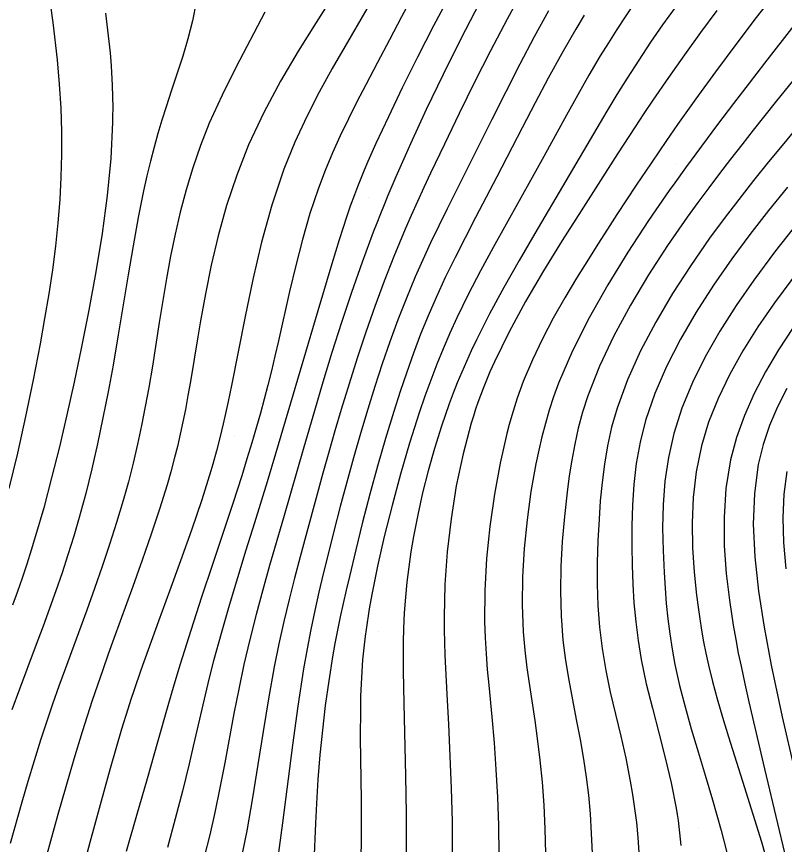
# Model space of a CAD drawing. Extents: x 2356077 to 2359823, y 225951 to 227822.
# Drawn here: x 2357044.1 to 2357104.3, y 227393.5 to 227458.5 of the extents above; entities that cross this region are included whole.
import ezdxf

# ---------------------------------------------------------------- set-up
doc = ezdxf.new("R2010")
doc.units = 0
for name, color, linetype in [('DTM Contours Major', 7, 'Continuous'), ('DTM Contours Minor', 7, 'Continuous'), ('PH Exist DTM Point', 7, 'Continuous')]:
    doc.layers.add(name, color=color, linetype=linetype)

msp = doc.modelspace()

# ---------------------------------------------------------------- linework, layer by layer
at = {"layer": 'DTM Contours Major'}
for points in [[(2357080.431, 227459.567), (2357078.971, 227456.749), (2357077.576, 227453.952), (2357076.255, 227451.198), (2357075.02, 227448.513), (2357073.879, 227445.918), (2357073.261, 227444.454), (2357072.964, 227443.73), (2357072.673, 227443.01), (2357072.388, 227442.29), (2357072.108, 227441.568), (2357071.235, 227439.221), (2357070.405, 227436.852), (2357069.617, 227434.481), (2357068.869, 227432.129), (2357068.159, 227429.816), (2357067.487, 227427.563), (2357066.658, 227424.721), (2357065.061, 227419.175), (2357063.977, 227415.421), (2357063.439, 227413.507), (2357062.918, 227411.572), (2357062.423, 227409.62), (2357061.965, 227407.654), (2357061.56, 227405.735), (2357061.185, 227403.808), (2357060.464, 227399.934), (2357060.089, 227397.991), (2357059.685, 227396.048), (2357059.289, 227394.31), (2357058.851, 227392.564)], [(2357063.616, 227458.839), (2357061.345, 227454.504), (2357060.249, 227452.312), (2357059.253, 227450.113), (2357058.565, 227448.37), (2357057.963, 227446.627), (2357057.438, 227444.886), (2357056.98, 227443.147), (2357056.578, 227441.411), (2357056.223, 227439.679), (2357055.902, 227437.937), (2357055.608, 227436.202), (2357055.331, 227434.477), (2357054.789, 227431.064), (2357054.504, 227429.38), (2357054.232, 227427.888), (2357053.939, 227426.406), (2357053.622, 227424.932), (2357053.279, 227423.462), (2357052.906, 227421.993), (2357052.502, 227420.52), (2357051.989, 227418.799), (2357051.438, 227417.074), (2357050.857, 227415.351), (2357050.254, 227413.633), (2357049.64, 227411.927), (2357047.972, 227407.379), (2357047.461, 227405.963), (2357046.962, 227404.553), (2357046.479, 227403.142), (2357046.014, 227401.729), (2357045.509, 227400.109), (2357045.025, 227398.483), (2357044.556, 227396.857), (2357043.64, 227393.616)], [(2357095.763, 227459.203), (2357094.793, 227457.845), (2357093.844, 227456.47), (2357092.914, 227455.076), (2357092.006, 227453.663), (2357091.207, 227452.375), (2357090.418, 227451.069), (2357089.632, 227449.741), (2357087.212, 227445.598), (2357084.77, 227441.457), (2357083.542, 227439.345), (2357082.349, 227437.237), (2357081.224, 227435.156), (2357080.195, 227433.127), (2357079.789, 227432.275), (2357079.406, 227431.433), (2357079.042, 227430.597), (2357078.697, 227429.765), (2357078.368, 227428.933), (2357078.054, 227428.096), (2357077.453, 227426.366), (2357076.906, 227424.616), (2357076.414, 227422.862), (2357075.977, 227421.116), (2357075.593, 227419.39), (2357075.265, 227417.698), (2357075.061, 227416.498), (2357074.887, 227415.312), (2357074.741, 227414.127), (2357074.625, 227412.934), (2357074.539, 227411.72), (2357074.482, 227410.476), (2357074.458, 227409.418), (2357074.45, 227408.321), (2357074.457, 227407.175), (2357074.504, 227404.603), (2357074.642, 227398.929), (2357074.683, 227395.948), (2357074.674, 227392.952)], [(2357106.99, 227451.822), (2357104.283, 227448.539), (2357103.093, 227447.084), (2357101.917, 227445.624), (2357100.755, 227444.146), (2357099.606, 227442.639), (2357098.471, 227441.091), (2357096.992, 227438.964), (2357095.572, 227436.768), (2357094.248, 227434.526), (2357093.056, 227432.263), (2357092.033, 227430.002), (2357091.216, 227427.768), (2357090.795, 227426.285), (2357090.469, 227424.82), (2357090.222, 227423.37), (2357090.041, 227421.929), (2357089.908, 227420.493), (2357089.81, 227419.058), (2357089.722, 227417.364), (2357089.671, 227415.667), (2357089.667, 227413.971), (2357089.72, 227412.278), (2357089.841, 227410.592), (2357090.041, 227408.916), (2357090.333, 227407.201), (2357090.692, 227405.491), (2357091.092, 227403.777), (2357091.505, 227402.049), (2357091.903, 227400.301), (2357092.26, 227398.521), (2357092.441, 227397.457), (2357092.598, 227396.371), (2357092.731, 227395.255), (2357092.838, 227394.102), (2357092.921, 227392.904)], [(2357104.536, 227429.304), (2357103.8, 227427.872), (2357103.176, 227426.414), (2357102.672, 227424.916), (2357102.294, 227423.362), (2357101.983, 227421.084), (2357101.9, 227418.667), (2357102.018, 227416.112), (2357102.31, 227413.419), (2357102.748, 227410.587), (2357103.305, 227407.617), (2357104.164, 227403.563), (2357105.136, 227399.361)]]:
    msp.add_lwpolyline(points, dxfattribs=at)
at = {"layer": 'DTM Contours Minor'}
for points in [[(2357078.081, 227465.5), (2357074.321, 227458.457), (2357073.37, 227456.664), (2357072.434, 227454.886), (2357071.519, 227453.131), (2357070.829, 227451.793), (2357070.162, 227450.463), (2357069.52, 227449.131), (2357068.91, 227447.788), (2357068.336, 227446.424), (2357067.803, 227445.029), (2357067.141, 227443.043), (2357066.552, 227441.01), (2357066.025, 227438.962), (2357065.545, 227436.931), (2357064.669, 227433.043), (2357064.394, 227431.854), (2357064.118, 227430.704), (2357063.838, 227429.582), (2357063.553, 227428.479), (2357063.258, 227427.386), (2357062.952, 227426.294), (2357062.591, 227425.061), (2357062.207, 227423.794), (2357061.792, 227422.472), (2357061.085, 227420.291), (2357059.492, 227415.498), (2357058.649, 227412.945), (2357057.801, 227410.327), (2357056.97, 227407.674), (2357056.478, 227406.048), (2357055.994, 227404.406), (2357055.184, 227401.576), (2357054.373, 227398.703), (2357053.556, 227395.825), (2357052.725, 227392.981)], [(2357046.567, 227461.025), (2357046.985, 227458.032), (2357047.326, 227455.105), (2357047.493, 227453.172), (2357047.605, 227451.296), (2357047.663, 227449.467), (2357047.668, 227447.672), (2357047.622, 227445.901), (2357047.529, 227444.143), (2357047.381, 227442.313), (2357047.186, 227440.474), (2357046.946, 227438.615), (2357046.663, 227436.726), (2357046.342, 227434.796), (2357045.984, 227432.815), (2357045.436, 227429.987), (2357044.838, 227427.107), (2357044.202, 227424.242), (2357043.542, 227421.458)], [(2357083.918, 227460.711), (2357082.598, 227458.281), (2357081.305, 227455.809), (2357080.049, 227453.331), (2357078.84, 227450.879), (2357077.687, 227448.487), (2357076.602, 227446.191), (2357076.079, 227445.069), (2357075.575, 227443.972), (2357075.087, 227442.891), (2357074.614, 227441.818), (2357074.155, 227440.744), (2357073.708, 227439.66), (2357072.948, 227437.719), (2357072.22, 227435.736), (2357071.522, 227433.725), (2357070.853, 227431.698), (2357070.213, 227429.669), (2357069.599, 227427.651), (2357069.106, 227425.98), (2357068.628, 227424.322), (2357068.163, 227422.673), (2357067.707, 227421.03), (2357066.812, 227417.743), (2357066.37, 227416.095), (2357065.933, 227414.433), (2357065.507, 227412.748), (2357065.096, 227411.031), (2357064.704, 227409.273), (2357064.338, 227407.467), (2357063.889, 227404.974), (2357063.471, 227402.41), (2357063.062, 227399.808), (2357062.64, 227397.199), (2357062.183, 227394.613), (2357061.668, 227392.083)], [(2357068.959, 227460.15), (2357067.62, 227458.024), (2357066.225, 227455.77), (2357064.837, 227453.408), (2357063.519, 227450.956), (2357062.332, 227448.43), (2357061.398, 227446.056), (2357060.61, 227443.667), (2357059.951, 227441.296), (2357059.401, 227438.975), (2357058.942, 227436.735), (2357058.554, 227434.609), (2357058.342, 227433.357), (2357057.766, 227429.86), (2357057.575, 227428.754), (2357057.374, 227427.666), (2357057.181, 227426.7), (2357056.973, 227425.735), (2357056.747, 227424.764), (2357056.501, 227423.781), (2357056.232, 227422.779), (2357055.938, 227421.751), (2357055.352, 227419.853), (2357054.697, 227417.878), (2357053.993, 227415.849), (2357053.258, 227413.792), (2357051.773, 227409.689), (2357051.335, 227408.467), (2357050.907, 227407.255), (2357050.488, 227406.046), (2357050.077, 227404.834), (2357049.675, 227403.61), (2357049.28, 227402.37), (2357048.63, 227400.231), (2357048, 227398.06), (2357047.388, 227395.893), (2357046.219, 227391.715)], [(2357078.159, 227460.283), (2357076.838, 227457.765), (2357075.571, 227455.29), (2357074.381, 227452.898), (2357073.288, 227450.63), (2357072.313, 227448.527), (2357071.992, 227447.811), (2357071.688, 227447.118), (2357071.4, 227446.444), (2357071.127, 227445.786), (2357070.869, 227445.139), (2357070.623, 227444.499), (2357070.302, 227443.622), (2357069.999, 227442.745), (2357069.708, 227441.86), (2357069.424, 227440.961), (2357068.856, 227439.091), (2357067.758, 227435.394), (2357065.42, 227427.447), (2357064.446, 227424.178), (2357063.783, 227421.991), (2357062.791, 227418.783), (2357062.123, 227416.637), (2357061.454, 227414.462), (2357060.798, 227412.277), (2357060.173, 227410.102), (2357059.592, 227407.957), (2357059.25, 227406.607), (2357058.926, 227405.27), (2357058.303, 227402.595), (2357057.99, 227401.242), (2357057.667, 227399.867), (2357057.146, 227397.732), (2357056.581, 227395.542), (2357055.965, 227393.308)], [(2357103.705, 227460.428), (2357102.126, 227458.406), (2357100.52, 227456.296), (2357098.93, 227454.155), (2357097.397, 227452.043), (2357095.96, 227450.016), (2357095.098, 227448.774), (2357093.886, 227446.993), (2357092.721, 227445.253), (2357091.961, 227444.104), (2357091.21, 227442.957), (2357090.465, 227441.805), (2357089.722, 227440.643), (2357088.976, 227439.461), (2357088.044, 227437.96), (2357087.12, 227436.418), (2357086.222, 227434.838), (2357085.368, 227433.218), (2357084.578, 227431.56), (2357083.87, 227429.864), (2357083.626, 227429.208), (2357083.395, 227428.545), (2357083.176, 227427.872), (2357082.969, 227427.189), (2357082.772, 227426.493), (2357082.584, 227425.782), (2357082.047, 227423.453), (2357081.598, 227421.009), (2357081.245, 227418.498), (2357080.995, 227415.966), (2357080.857, 227413.461), (2357080.839, 227411.03), (2357080.881, 227409.754), (2357080.953, 227408.504), (2357081.048, 227407.27), (2357081.159, 227406.042), (2357081.397, 227403.562), (2357081.573, 227401.521), (2357081.723, 227399.419), (2357081.84, 227397.257), (2357081.915, 227395.037), (2357081.941, 227392.76)], [(2357058.225, 227459.607), (2357057.934, 227458.143), (2357057.578, 227456.736), (2357057.174, 227455.372), (2357056.741, 227454.04), (2357056.298, 227452.725), (2357055.862, 227451.414), (2357055.533, 227450.37), (2357055.22, 227449.313), (2357054.921, 227448.236), (2357054.636, 227447.131), (2357054.362, 227445.99), (2357054.1, 227444.807), (2357053.681, 227442.715), (2357053.281, 227440.511), (2357052.892, 227438.223), (2357052.113, 227433.514), (2357051.705, 227431.15), (2357051.322, 227429.06), (2357050.918, 227427.001), (2357050.491, 227424.979), (2357050.039, 227423.001), (2357049.561, 227421.07), (2357049.054, 227419.193), (2357048.622, 227417.715), (2357048.172, 227416.269), (2357047.705, 227414.848), (2357047.223, 227413.446), (2357046.728, 227412.057), (2357046.221, 227410.673), (2357045.604, 227409.019), (2357044.368, 227405.733), (2357043.771, 227404.115)], [(2357092.531, 227459.485), (2357091.851, 227458.477), (2357091.19, 227457.463), (2357090.543, 227456.438), (2357089.906, 227455.397), (2357089.018, 227453.89), (2357088.138, 227452.342), (2357087.259, 227450.76), (2357085.48, 227447.515), (2357084.568, 227445.862), (2357082.522, 227442.213), (2357081.502, 227440.375), (2357080.506, 227438.533), (2357079.552, 227436.691), (2357078.657, 227434.851), (2357078.108, 227433.643), (2357077.587, 227432.431), (2357077.092, 227431.207), (2357076.618, 227429.965), (2357076.16, 227428.697), (2357075.715, 227427.397), (2357074.96, 227425.033), (2357074.243, 227422.597), (2357073.576, 227420.14), (2357072.97, 227417.714), (2357072.438, 227415.367), (2357071.991, 227413.152), (2357071.79, 227412.028), (2357071.699, 227411.482), (2357071.616, 227410.944), (2357071.539, 227410.412), (2357071.469, 227409.885), (2357071.361, 227408.959), (2357071.273, 227408.033), (2357071.204, 227407.1), (2357071.151, 227406.149), (2357071.115, 227405.173), (2357071.094, 227404.162), (2357071.091, 227401.916), (2357071.153, 227397.03), (2357071.162, 227394.476), (2357071.119, 227391.906)], [(2357051.118, 227458.755), (2357051.471, 227455.644), (2357051.557, 227454.613), (2357051.591, 227454.104), (2357051.62, 227453.597), (2357051.644, 227453.093), (2357051.671, 227452.191), (2357051.68, 227451.392), (2357051.675, 227450.589), (2357051.667, 227450.184), (2357051.524, 227447.364), (2357051.244, 227444.452), (2357050.849, 227441.477), (2357050.363, 227438.468), (2357049.809, 227435.453), (2357049.212, 227432.459), (2357048.656, 227429.82), (2357048.084, 227427.237), (2357047.496, 227424.723), (2357046.891, 227422.293), (2357046.27, 227419.963), (2357045.633, 227417.747), (2357045.287, 227416.618), (2357044.936, 227415.519), (2357044.577, 227414.441), (2357044.211, 227413.378), (2357043.835, 227412.322)], [(2357071.614, 227459.082), (2357069.898, 227456.159), (2357068.885, 227454.404), (2357067.874, 227452.568), (2357066.889, 227450.643), (2357065.956, 227448.625), (2357065.1, 227446.507), (2357064.159, 227443.7), (2357063.355, 227440.793), (2357062.662, 227437.855), (2357062.055, 227434.953), (2357060.993, 227429.534), (2357060.74, 227428.304), (2357060.481, 227427.118), (2357060.348, 227426.537), (2357060.083, 227425.447), (2357059.815, 227424.422), (2357059.527, 227423.388), (2357059.374, 227422.864), (2357058.659, 227420.573), (2357057.859, 227418.206), (2357057.007, 227415.805), (2357056.134, 227413.412), (2357055.272, 227411.069), (2357054.452, 227408.817), (2357053.885, 227407.218), (2357053.355, 227405.669), (2357053.101, 227404.905), (2357052.855, 227404.144), (2357052.372, 227402.594), (2357051.913, 227401.048), (2357051.474, 227399.51), (2357051.05, 227397.983), (2357049.888, 227393.695), (2357049.538, 227392.427)], [(2357085.837, 227458.935), (2357084.718, 227456.887), (2357083.6, 227454.763), (2357082.49, 227452.595), (2357081.393, 227450.415), (2357077.898, 227443.405), (2357077.24, 227442.066), (2357076.602, 227440.737), (2357075.987, 227439.407), (2357075.394, 227438.068), (2357074.699, 227436.399), (2357074.039, 227434.702), (2357073.408, 227432.979), (2357072.805, 227431.233), (2357072.227, 227429.466), (2357071.669, 227427.681), (2357071.102, 227425.789), (2357070.554, 227423.883), (2357070.024, 227421.968), (2357069.511, 227420.048), (2357069.015, 227418.126), (2357068.536, 227416.208), (2357068.188, 227414.78), (2357067.85, 227413.344), (2357067.525, 227411.891), (2357067.213, 227410.408), (2357066.915, 227408.884), (2357066.635, 227407.308), (2357066.181, 227404.384), (2357065.767, 227401.344), (2357064.987, 227395.237), (2357064.586, 227392.33)], [(2357099.05, 227458.951), (2357097.774, 227457.239), (2357096.504, 227455.487), (2357095.252, 227453.712), (2357094.032, 227451.932), (2357093.33, 227450.883), (2357092.638, 227449.833), (2357091.257, 227447.706), (2357088.395, 227443.254), (2357086.916, 227440.921), (2357085.451, 227438.539), (2357084.046, 227436.139), (2357082.748, 227433.753), (2357081.604, 227431.414), (2357081.252, 227430.622), (2357080.923, 227429.835), (2357080.711, 227429.299), (2357080.509, 227428.763), (2357080.316, 227428.225), (2357080.131, 227427.683), (2357079.954, 227427.135), (2357079.784, 227426.581), (2357079.144, 227424.178), (2357078.617, 227421.671), (2357078.205, 227419.099), (2357077.907, 227416.504), (2357077.723, 227413.924), (2357077.654, 227411.401), (2357077.658, 227410.385), (2357077.679, 227409.38), (2357077.713, 227408.38), (2357077.757, 227407.377), (2357077.865, 227405.345), (2357077.996, 227402.946), (2357078.12, 227400.466), (2357078.221, 227397.922), (2357078.284, 227395.333), (2357078.296, 227392.717)], [(2357088.634, 227458.592), (2357087.976, 227457.496), (2357086.883, 227455.59), (2357085.824, 227453.656), (2357084.793, 227451.708), (2357083.784, 227449.759), (2357081.801, 227445.91), (2357080.128, 227442.715), (2357079.31, 227441.142), (2357078.516, 227439.577), (2357077.752, 227438.012), (2357077.027, 227436.441), (2357076.408, 227435.009), (2357075.822, 227433.562), (2357075.264, 227432.094), (2357074.73, 227430.601), (2357074.216, 227429.078), (2357073.717, 227427.519), (2357073.07, 227425.39), (2357072.446, 227423.215), (2357071.846, 227421.019), (2357071.275, 227418.828), (2357070.736, 227416.667), (2357070.233, 227414.562), (2357069.985, 227413.493), (2357069.748, 227412.439), (2357069.523, 227411.395), (2357069.309, 227410.354), (2357069.106, 227409.311), (2357068.916, 227408.259), (2357068.611, 227406.368), (2357068.344, 227404.446), (2357068.114, 227402.508), (2357067.922, 227400.569), (2357067.766, 227398.645), (2357067.645, 227396.75), (2357067.568, 227395.183), (2357067.441, 227392.151)], [(2357105.091, 227457.783), (2357102.782, 227454.831), (2357101.575, 227453.273), (2357100.343, 227451.666), (2357099.094, 227450.018), (2357097.836, 227448.333), (2357096.582, 227446.623), (2357095.737, 227445.447), (2357095.31, 227444.844), (2357093.689, 227442.491), (2357092.066, 227440.012), (2357090.495, 227437.452), (2357089.03, 227434.854), (2357087.727, 227432.263), (2357086.638, 227429.723), (2357086.248, 227428.658), (2357085.903, 227427.606), (2357085.597, 227426.56), (2357085.324, 227425.514), (2357085.08, 227424.464), (2357084.859, 227423.404), (2357084.47, 227421.223), (2357084.161, 227419.003), (2357083.939, 227416.767), (2357083.812, 227414.541), (2357083.787, 227412.35), (2357083.871, 227410.216), (2357083.993, 227408.792), (2357084.157, 227407.395), (2357084.35, 227406.015), (2357084.768, 227403.259), (2357084.968, 227401.86), (2357085.176, 227400.166), (2357085.347, 227398.424), (2357085.477, 227396.625), (2357085.565, 227394.761), (2357085.607, 227392.825)], [(2357105.413, 227453.973), (2357103.615, 227451.737), (2357101.898, 227449.572), (2357100.995, 227448.425), (2357100.115, 227447.297), (2357099.253, 227446.176), (2357098.403, 227445.052), (2357097.56, 227443.913), (2357096.721, 227442.749), (2357095.185, 227440.528), (2357093.685, 227438.217), (2357092.266, 227435.848), (2357090.97, 227433.455), (2357089.84, 227431.069), (2357088.921, 227428.723), (2357088.515, 227427.45), (2357088.177, 227426.193), (2357087.897, 227424.945), (2357087.664, 227423.7), (2357087.469, 227422.451), (2357087.301, 227421.192), (2357087.086, 227419.267), (2357086.921, 227417.319), (2357086.817, 227415.36), (2357086.785, 227413.405), (2357086.835, 227411.468), (2357086.979, 227409.562), (2357087.178, 227407.983), (2357087.43, 227406.426), (2357087.718, 227404.882), (2357088.021, 227403.34), (2357088.319, 227401.79), (2357088.593, 227400.223), (2357088.798, 227398.835), (2357088.968, 227397.415), (2357089.103, 227395.952), (2357089.202, 227394.433), (2357089.263, 227392.847)], [(2357104.591, 227445.101), (2357103.104, 227443.267), (2357101.639, 227441.39), (2357100.213, 227439.47), (2357098.774, 227437.407), (2357097.423, 227435.308), (2357096.186, 227433.184), (2357095.092, 227431.048), (2357094.169, 227428.913), (2357093.446, 227426.789), (2357093.024, 227425.107), (2357092.726, 227423.44), (2357092.534, 227421.789), (2357092.426, 227420.152), (2357092.381, 227418.531), (2357092.381, 227416.924), (2357092.405, 227415.44), (2357092.457, 227413.964), (2357092.546, 227412.492), (2357092.679, 227411.019), (2357092.865, 227409.54), (2357093.111, 227408.052), (2357093.513, 227406.152), (2357093.986, 227404.232), (2357094.494, 227402.293), (2357094.999, 227400.338), (2357095.463, 227398.369), (2357095.848, 227396.388), (2357095.926, 227395.904), (2357095.997, 227395.419), (2357096.061, 227394.932), (2357096.119, 227394.443), (2357096.169, 227393.95), (2357096.212, 227393.454)], [(2357105.429, 227442.367), (2357103.642, 227440.105), (2357101.934, 227437.811), (2357100.55, 227435.812), (2357099.276, 227433.808), (2357098.131, 227431.799), (2357097.134, 227429.788), (2357096.305, 227427.778), (2357095.662, 227425.768), (2357095.241, 227423.896), (2357094.972, 227422.036), (2357094.831, 227420.194), (2357094.791, 227418.38), (2357094.826, 227416.601), (2357094.909, 227414.866), (2357094.986, 227413.643), (2357095.081, 227412.439), (2357095.2, 227411.246), (2357095.347, 227410.057), (2357095.529, 227408.864), (2357095.751, 227407.658), (2357096.117, 227406.019), (2357096.552, 227404.338), (2357097.041, 227402.608), (2357097.57, 227400.821), (2357098.126, 227398.972), (2357098.694, 227397.052), (2357099.378, 227394.628), (2357100.036, 227392.111)], [(2357105.514, 227438.68), (2357103.554, 227436.041), (2357102.254, 227434.142), (2357101.077, 227432.261), (2357100.034, 227430.394), (2357099.138, 227428.534), (2357098.4, 227426.675), (2357097.832, 227424.813), (2357097.414, 227422.786), (2357097.179, 227420.766), (2357097.096, 227418.769), (2357097.136, 227416.812), (2357097.266, 227414.912), (2357097.457, 227413.087), (2357097.573, 227412.162), (2357097.7, 227411.253), (2357097.842, 227410.352), (2357098.002, 227409.45), (2357098.184, 227408.539), (2357098.39, 227407.61), (2357098.709, 227406.325), (2357099.078, 227404.974), (2357099.498, 227403.536), (2357099.967, 227401.992), (2357101.054, 227398.511), (2357102.534, 227393.74), (2357104.033, 227388.465)], [(2357105.029, 227434.096), (2357103.881, 227432.352), (2357102.856, 227430.628), (2357101.961, 227428.912), (2357101.202, 227427.195), (2357100.588, 227425.466), (2357100.125, 227423.715), (2357099.76, 227421.469), (2357099.608, 227419.208), (2357099.628, 227416.968), (2357099.782, 227414.787), (2357100.029, 227412.701), (2357100.33, 227410.747), (2357100.524, 227409.631), (2357100.726, 227408.561), (2357100.937, 227407.519), (2357101.234, 227406.143), (2357101.552, 227404.745), (2357102.783, 227399.487), (2357103.798, 227395.198), (2357104.348, 227392.899)], [(2357104.54, 227422.79), (2357104.29, 227421.029), (2357104.205, 227419.172), (2357104.269, 227417.219), (2357104.462, 227415.167)]]:
    msp.add_lwpolyline(points, dxfattribs=at)
at = {"layer": 'PH Exist DTM Point'}
for p, q in [((2357051.654, 227452.745), (2357051.654, 227452.745)), ((2357095.815, 227446.985), (2357095.815, 227446.985)), ((2357071.727, 227444.269), (2357071.727, 227444.269)), ((2357080.844, 227429.628), (2357080.844, 227429.628)), ((2357061.234, 227425.514), (2357061.234, 227425.514)), ((2357072.495, 227410.236), (2357072.495, 227410.236)), ((2357102.746, 227407.214), (2357102.746, 227407.214)), ((2357056.008, 227406.382), (2357056.008, 227406.382)), ((2357097.573, 227394.853), (2357097.573, 227394.853))]:
    msp.add_line(p, q, dxfattribs=at)

doc.saveas('drawing.dxf')
